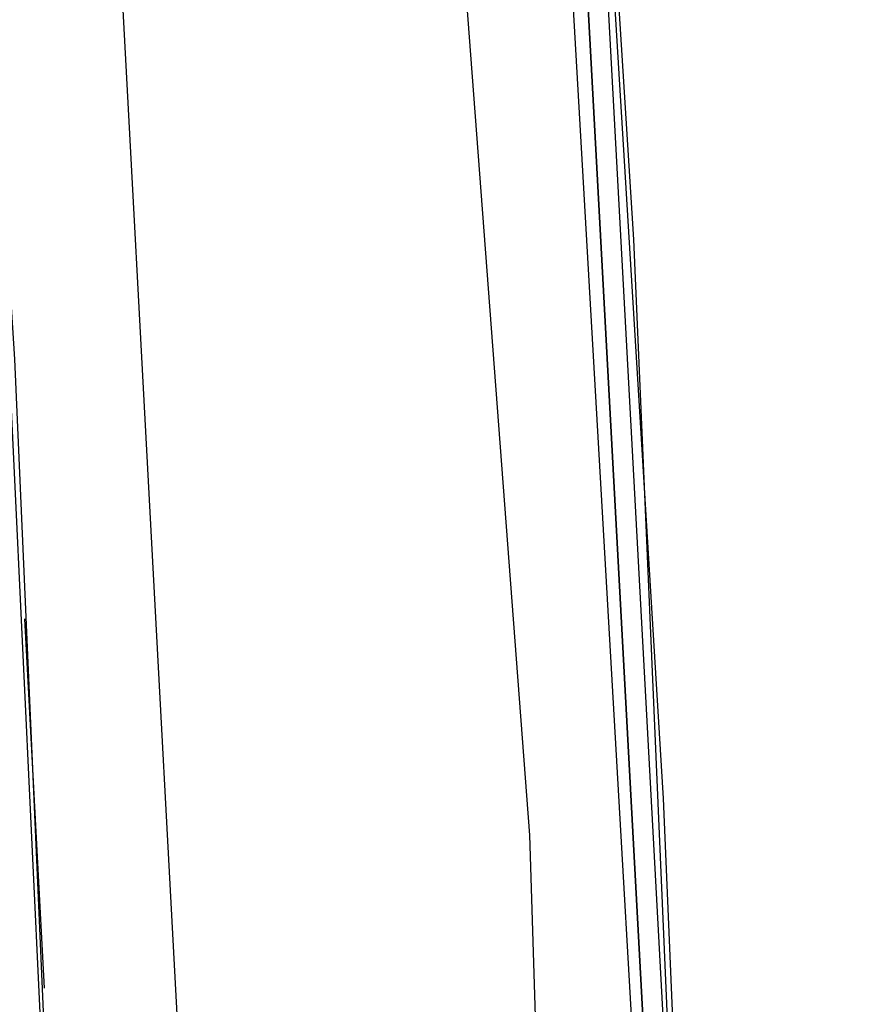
# Model space of a CAD drawing. Header units: feet. Extents: x -79 to 198, y -22 to 181.
# Tile 863 of 982: x 137.21 to 138.35, y 115.38 to 116.7. Entities that reach past the tile are written whole.
import ezdxf

# ---------------------------------------------------------------- set-up
doc = ezdxf.new("R2010")
doc.units = ezdxf.units.FT
doc.layers.add('A-AREA-UNIDAD', color=30, linetype='CONTINUOUS')
doc.layers.add('A-LINEA', color=7, linetype='CONTINUOUS')

msp = doc.modelspace()

# ---------------------------------------------------------------- linework, layer by layer
at = {"layer": 'A-AREA-UNIDAD'}
msp.add_lwpolyline([(119.36, 110.0089), (121.312, 109.5289), (121.92, 112.4089), (122.88, 112.4089), (135.808, 109.3333), (135.872, 108.1778), (135.552, 106.8444), (137.36, 106.4178), (137.408, 107.0933), (138.16, 107.0933), (137.888, 115.6089), (137.088, 126.2044), (136.16, 134.0622)], dxfattribs=at)
at = {"layer": 'A-LINEA'}
for p, q in [((137.24, 118.6444), (137.44, 114.9378)), ((137.24, 118.6444), (137.44, 114.9378)), ((137.24, 115.4044), (137.2133, 115.8978)), ((137.24, 115.4044), (137.2133, 115.8978))]:
    msp.add_line(p, q, dxfattribs=at)
for points in [[(138.3067, 108.7111), (138.2133, 112.1778), (138.0667, 115.6578), (137.8533, 119.1244), (137.6, 122.5911), (137.28, 126.0578), (136.9067, 129.5244), (136.48, 132.9778), (136, 136.4178), (135.4667, 139.8578), (134.88, 143.2844)], [(138.3067, 108.7111), (138.2133, 112.1778), (138.0667, 115.6578), (137.8533, 119.1244), (137.6, 122.5911), (137.28, 126.0578), (136.9067, 129.5244), (136.48, 132.9778), (136, 136.4178), (135.4667, 139.8578), (134.88, 143.2844)], [(138.3467, 106.2578), (138.2933, 109.6444), (138.1733, 113.0311), (138.0267, 116.4044), (137.8133, 119.7778), (137.5467, 123.1511), (137.2267, 126.5244), (136.8667, 129.8844), (136.4533, 133.2444), (135.9733, 136.5911), (135.4533, 139.9378), (134.88, 143.2711)], [(138.3467, 106.2578), (138.2933, 109.6444), (138.1733, 113.0311), (138.0267, 116.4044), (137.8133, 119.7778), (137.5467, 123.1511), (137.2267, 126.5244), (136.8667, 129.8844), (136.4533, 133.2444), (135.9733, 136.5911), (135.4533, 139.9378), (134.88, 143.2711)], [(137.5067, 106.2578), (137.4533, 109.6311), (137.3467, 112.9911), (137.1867, 116.3644), (136.9733, 119.7244), (136.72, 123.0844), (136.4, 126.4444), (136.04, 129.7911), (135.6267, 133.1378), (135.16, 136.4711), (134.64, 139.8044), (134.0667, 143.1244)], [(137.5067, 106.2578), (137.4533, 109.5911), (137.3467, 112.9244), (137.2, 116.2444), (136.9867, 119.5778), (136.7333, 122.8978), (136.4267, 126.2178), (136.0667, 129.5244), (135.6667, 132.8311), (135.2, 136.1378), (134.6933, 139.4311), (134.1333, 142.7111)], [(137.88, 118.7911), (138.0933, 114.8578), (138.08, 114.8578), (138.0667, 114.8578), (137.8533, 118.7911), (137.8533, 118.8044), (137.8667, 118.8044), (137.88, 118.7911)], [(137.88, 118.7911), (138.0933, 114.8578), (138.08, 114.8578), (138.0667, 114.8578), (137.8533, 118.7911), (137.8533, 118.8044), (137.8667, 118.8044), (137.88, 118.7911)], [(137.8533, 118.7911), (138.0667, 114.8578), (138.0533, 114.8578), (137.8267, 118.7911), (137.84, 118.7911), (137.8533, 118.7911)], [(137.8533, 118.7911), (138.0667, 114.8578), (138.0533, 114.8578), (137.8267, 118.7911), (137.84, 118.7911), (137.8533, 118.7911)]]:
    msp.add_lwpolyline(points, dxfattribs=at)

doc.saveas('drawing.dxf')
